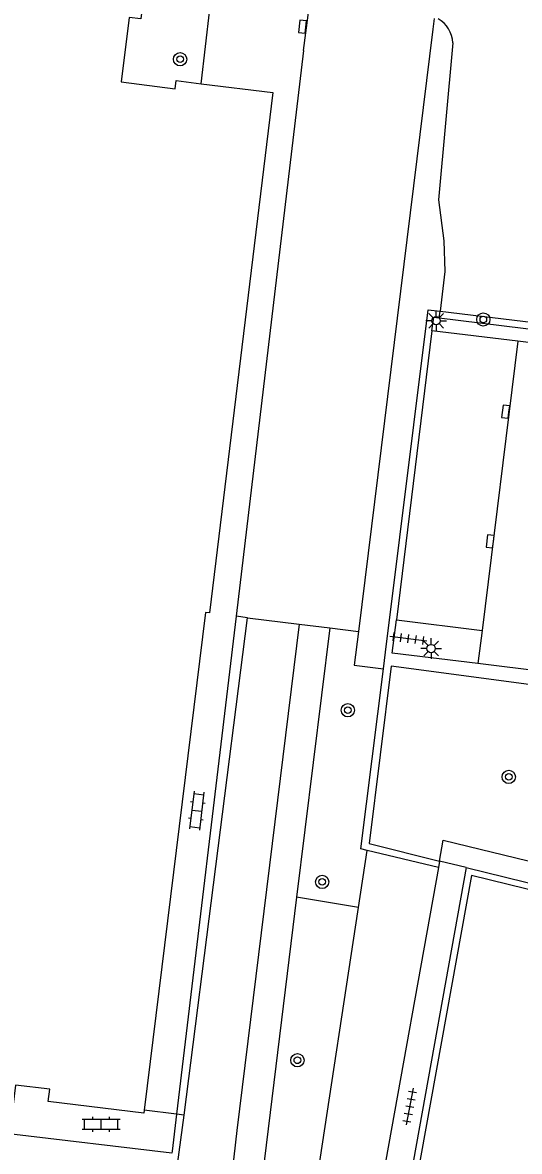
# Model space of a CAD drawing. Extents: x 131000 to 133014, y 396499 to 399001.
# Drawn here: x 132242.8 to 132272.8, y 396600.1 to 396668.2 of the extents above; entities that cross this region are included whole.
import ezdxf

# ---------------------------------------------------------------- set-up
doc = ezdxf.new("R2010")
doc.units = 0
for name, color, linetype in [('gg-afsc-haag', 7, 'Continuous'), ('gg-afsc-hekwerk', 7, 'Continuous'), ('gg-bbg-hoofdgebouw', 7, 'Continuous'), ('gg-knt-verharding', 7, 'Continuous'), ('gg-knt-verharding nz', 7, 'Continuous'), ('gt-grn-groengrens', 7, 'Continuous'), ('gt-grn-weggrens', 7, 'Continuous'), ('gt-symb-boom', 7, 'Continuous'), ('gt-symb-klinker verharding', 7, 'Continuous'), ('gt-symb-kolk', 7, 'Continuous'), ('gt-symb-lichtmast', 7, 'Continuous'), ('gt-symb-tegel verharding', 7, 'Continuous')]:
    doc.layers.add(name, color=color, linetype=linetype)

# ---------------------------------------------------------------- blocks, each defined once
blk = doc.blocks.new('gt0-KOLK')
at = {"layer": 'gt-symb-kolk'}
blk.add_lwpolyline([(0, 0), (0.375, 0), (0.375, 0.4), (-0.375, 0.4), (-0.375, 0), (0, 0)], dxfattribs=at)
blk = doc.blocks.new('gt0-BOOM')
at = {"layer": 'gt-symb-boom'}
for radius in [0.4, 0.2]:
    blk.add_circle((0, 0), radius, dxfattribs=at)
blk = doc.blocks.new('gt0-LMAST')
at = {"layer": 'gt-symb-lichtmast'}
for p, q in [((-0.182, 0.173), (-0.447, 0.438)), ((-0.005, 0.246), (-0.005, 0.621)), ((0.172, 0.173), (0.437, 0.438)), ((-0.255, -0.004), (-0.63, -0.004)), ((-0.182, -0.181), (-0.447, -0.446)), ((-0.005, -0.254), (-0.005, -0.629)), ((0.437, -0.446), (0.172, -0.181)), ((0.245, -0.004), (0.62, -0.004))]:
    blk.add_line(p, q, dxfattribs=at)
blk.add_circle((-0.005, -0.004), 0.25, dxfattribs=at)
blk = doc.blocks.new('gt0-TEG1')
at = {"layer": 'gt-symb-tegel verharding'}
for p, q in [((-1.125, 0), (1.125, 0)), ((-0.9, -0.25), (-0.9, 0.25)), ((-0.45, -0.25), (-0.45, 0.25)), ((0, -0.25), (0, 0.25)), ((0.45, -0.25), (0.45, 0.25)), ((0.9, -0.25), (0.9, 0.25))]:
    blk.add_line(p, q, dxfattribs=at)
blk = doc.blocks.new('gt0-KL1')
at = {"layer": 'gt-symb-klinker verharding'}
for p, q in [((-1.15, 0.3), (1.15, 0.3)), ((-1, -0.3), (-1, 0.3)), ((-0.5, 0.3), (-0.5, 0.45)), ((0, -0.3), (0, 0.3)), ((0.5, 0.3), (0.5, 0.45)), ((1, -0.3), (1, 0.3)), ((-1.15, -0.3), (1.15, -0.3)), ((-0.5, -0.45), (-0.5, -0.3)), ((0.5, -0.45), (0.5, -0.3))]:
    blk.add_line(p, q, dxfattribs=at)

msp = doc.modelspace()

# ---------------------------------------------------------------- linework, layer by layer
at = {"layer": 'gg-afsc-haag'}
msp.add_line((132250.602, 396587.933), (132252.525, 396602.301), dxfattribs=at)
at = {"layer": 'gg-afsc-hekwerk'}
for p, q in [((132267.627, 396668.426), (132267.549, 396667.777)), ((132252.077, 396602.356), (132250.129, 396602.596)), ((132252.525, 396602.301), (132252.077, 396602.356))]:
    msp.add_line(p, q, dxfattribs=at)
at = {"layer": 'gg-bbg-hoofdgebouw'}
for points in [[(132235.439, 396702.758), (132253.82, 396700.52), (132252.91, 396692.71), (132254.48, 396690.74), (132252.43, 396689.17), (132249.92, 396668.4), (132249.22, 396668.48), (132248.731, 396664.601), (132251.985, 396664.19), (132252.046, 396664.677), (132253.561, 396664.492)], [(132253.561, 396664.492), (132257.882, 396663.964), (132254.073, 396632.587), (132253.816, 396632.602), (132250.129, 396602.596)], [(132250.129, 396602.596), (132250.107, 396602.417), (132244.337, 396603.122), (132244.419, 396603.87), (132242.358, 396604.121), (132242.21, 396602.95), (132242.185, 396602.953)]]:
    msp.add_lwpolyline(points, dxfattribs=at)
at = {"layer": 'gg-knt-verharding'}
for p, q in [((132259.74, 396666.5), (132264.879, 396706.746)), ((132259.74, 396666.5), (132255.664, 396632.381)), ((132267.928, 396650.375), (132295.085, 396647.079)), ((132267.48, 396649.602), (132265.343, 396632.173)), ((132272.668, 396648.975), (132267.48, 396649.602)), ((132301.011, 396645.529), (132272.668, 396648.975)), ((132255.664, 396632.381), (132252.077, 396602.356)), ((132265.089, 396630.166), (132265.343, 396632.173)), ((132265.343, 396632.173), (132270.509, 396631.531)), ((132270.509, 396631.531), (132270.257, 396629.53)), ((132270.257, 396629.53), (132265.089, 396630.166)), ((132276.269, 396628.79), (132270.257, 396629.53)), ((132267.876, 396617.227), (132262.256, 396586.053)), ((132269.559, 396617.236), (132265.216, 396593.254)), ((132267.947, 396617.621), (132267.876, 396617.227)), ((132269.559, 396617.236), (132287.613, 396612.825)), ((132252.077, 396602.356), (132251.81, 396600.124))]:
    msp.add_line(p, q, dxfattribs=at)
for points in [[(132253.561, 396664.492), (132254.353, 396671.254), (132252.815, 396673.245), (132254.564, 396674.619), (132253.204, 396676.399), (132254.977, 396677.755), (132253.605, 396679.521), (132255.33, 396680.891), (132253.999, 396682.659), (132255.73, 396684.02), (132254.397, 396685.811), (132256.13, 396687.169), (132254.795, 396688.945), (132256.503, 396690.292), (132255.159, 396692.055), (132256.886, 396693.418), (132255.526, 396695.185), (132257.27, 396696.546), (132255.906, 396698.296), (132257.643, 396699.655), (132256.263, 396701.458), (132258.038, 396702.778), (132256.68, 396704.54), (132260.295, 396707.312)], [(132267.48, 396649.602), (132267.594, 396650.416), (132267.928, 396650.375)], [(132267.947, 396617.621), (132268.173, 396618.886), (132286.528, 396614.431), (132288.28, 396626.279)], [(132251.81, 396600.124), (132251.795, 396600.007), (132241.96, 396601.183), (132242.069, 396602.041)]]:
    msp.add_lwpolyline(points, dxfattribs=at)
at = {"layer": 'gg-knt-verharding nz'}
msp.add_line((132272.668, 396648.975), (132270.509, 396631.531), dxfattribs=at)
at = {"layer": 'gt-grn-groengrens'}
for p, q in [((132267.549, 396667.777), (132263.045, 396631.471)), ((132267.928, 396650.375), (132267.976, 396650.772)), ((132267.976, 396650.772), (132295.133, 396647.476)), ((132252.525, 396602.301), (132256.354, 396632.296)), ((132256.354, 396632.296), (132255.664, 396632.381)), ((132256.354, 396632.296), (132259.484, 396631.91)), ((132261.322, 396631.683), (132259.321, 396615.449)), ((132259.484, 396631.91), (132261.322, 396631.683)), ((132261.322, 396631.683), (132263.045, 396631.471)), ((132263.051, 396614.827), (132263.576, 396618.269)), ((132267.876, 396617.227), (132263.576, 396618.269)), ((132259.321, 396615.449), (132257.256, 396598.686)), ((132263.051, 396614.827), (132259.321, 396615.449)), ((132260.541, 396598.358), (132263.051, 396614.827))]:
    msp.add_line(p, q, dxfattribs=at)
for points in [[(132268.745, 396666.965), (132267.875, 396657.497), (132268.211, 396655.019), (132268.266, 396653.161), (132267.976, 396650.772)], [(132264.554, 396629.224), (132264.692, 396630.219), (132267.252, 396650.861), (132267.976, 396650.772)], [(132259.484, 396631.91), (132255.717, 396601.382), (132254.373, 396589.563)], [(132263.045, 396631.471), (132262.793, 396629.444), (132264.554, 396629.224)], [(132263.576, 396618.269), (132263.195, 396618.361), (132264.554, 396629.224)], [(132288.28, 396626.279), (132265.034, 396629.37), (132263.697, 396618.682), (132267.947, 396617.621)], [(132320.859, 396604.373), (132287.49, 396612.443), (132269.877, 396616.747), (132265.61, 396593.183), (132265.216, 396593.254)]]:
    msp.add_lwpolyline(points, dxfattribs=at)
msp.add_arc((132267.034, 396666.9), 1.713, 2.18312, 60.96042, dxfattribs=at)
at = {"layer": 'gt-grn-weggrens'}
msp.add_line((132269.559, 396617.236), (132267.947, 396617.621), dxfattribs=at)

# ---------------------------------------------------------------- block references
at = {"layer": 'gt-symb-boom'}
for p in [(132252.288, 396665.967), (132270.587, 396650.274), (132262.411, 396626.718), (132272.121, 396622.698), (132260.861, 396616.366), (132259.366, 396605.613)]:
    msp.add_blockref('gt0-BOOM', p, dxfattribs=at)
at = {"layer": 'gt-symb-klinker verharding', "rotation": -96.89054832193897}
msp.add_blockref('gt0-KL1', (132253.294, 396620.666), dxfattribs=at)
at = {"layer": 'gt-symb-klinker verharding'}
msp.add_blockref('gt0-KL1', (132247.528, 396601.759), dxfattribs=at)
at = {"layer": 'gt-symb-kolk'}
for p, rotation in [((132259.877, 396667.903), 83.28012011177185), ((132272.136, 396644.697), 82.93185994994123), ((132271.192, 396636.877), 83.10945167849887)]:
    msp.add_blockref('gt0-KOLK', p, dxfattribs=dict(at, rotation=rotation))
at = {"layer": 'gt-symb-lichtmast'}
for p in [(132267.742, 396650.207), (132267.439, 396630.443)]:
    msp.add_blockref('gt0-LMAST', p, dxfattribs=at)
at = {"layer": 'gt-symb-tegel verharding'}
for p, rotation in [((132266.067, 396631.038), -7.352379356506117), ((132266.147, 396602.828), -100.95043426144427)]:
    msp.add_blockref('gt0-TEG1', p, dxfattribs=dict(at, rotation=rotation))

doc.saveas('drawing.dxf')
